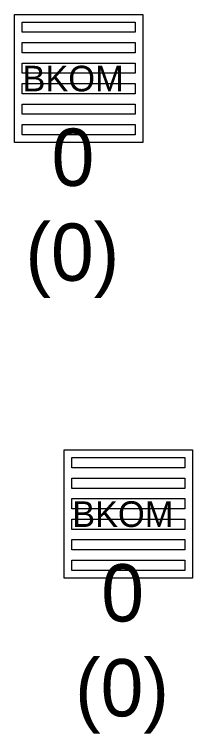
# Model space of a CAD drawing. Extents: x -606452 to -604459, y -1157823 to -1156972.
# Drawn here: x -605230.35 to -605228.27, y -1157474.72 to -1157466.3 of the extents above; entities that cross this region are included whole.
import ezdxf

# ---------------------------------------------------------------- set-up
doc = ezdxf.new("R2010")
doc.units = 0
doc.layers.add('Uliční vpusť', color=7, linetype='Continuous')

msp = doc.modelspace()

# ---------------------------------------------------------------- linework, layer by layer
at = {"layer": 'Uliční vpusť'}
for points in [[(-605230.35, -1157466.3), (-605228.85, -1157466.3), (-605228.85, -1157467.8), (-605230.35, -1157467.8)], [(-605230.26, -1157466.39), (-605228.94, -1157466.39), (-605228.94, -1157466.51), (-605230.26, -1157466.51)], [(-605230.26, -1157466.63), (-605228.94, -1157466.63), (-605228.94, -1157466.75), (-605230.26, -1157466.75)], [(-605230.26, -1157466.87), (-605228.94, -1157466.87), (-605228.94, -1157466.99), (-605230.26, -1157466.99)], [(-605230.26, -1157467.11), (-605228.94, -1157467.11), (-605228.94, -1157467.23), (-605230.26, -1157467.23)], [(-605230.26, -1157467.35), (-605228.94, -1157467.35), (-605228.94, -1157467.47), (-605230.26, -1157467.47)], [(-605230.26, -1157467.59), (-605228.94, -1157467.59), (-605228.94, -1157467.71), (-605230.26, -1157467.71)], [(-605229.77, -1157471.4), (-605228.27, -1157471.4), (-605228.27, -1157472.9), (-605229.77, -1157472.9)], [(-605229.68, -1157471.49), (-605228.36, -1157471.49), (-605228.36, -1157471.61), (-605229.68, -1157471.61)], [(-605229.68, -1157471.73), (-605228.36, -1157471.73), (-605228.36, -1157471.85), (-605229.68, -1157471.85)], [(-605229.68, -1157471.97), (-605228.36, -1157471.97), (-605228.36, -1157472.09), (-605229.68, -1157472.09)], [(-605229.68, -1157472.21), (-605228.36, -1157472.21), (-605228.36, -1157472.33), (-605229.68, -1157472.33)], [(-605229.68, -1157472.45), (-605228.36, -1157472.45), (-605228.36, -1157472.57), (-605229.68, -1157472.57)], [(-605229.68, -1157472.69), (-605228.36, -1157472.69), (-605228.36, -1157472.81), (-605229.68, -1157472.81)]]:
    msp.add_lwpolyline(points, close=True, dxfattribs=at)

# ---------------------------------------------------------------- texts
for p in [(-605230.256, -1157467.201), (-605229.676, -1157472.301)]:
    msp.add_text('BKOM', height=0.3, rotation=359.99999, dxfattribs=at).set_placement(p)
for s, height, p in [('0', 0.6708, (-605229.916, -1157468.308)), ('(0)', 0.67082, (-605230.222, -1157469.419)), ('0', 0.6708, (-605229.336, -1157473.408)), ('(0)', 0.67082, (-605229.642, -1157474.519))]:
    msp.add_text(s, height=height, dxfattribs=at).set_placement(p)

doc.saveas('drawing.dxf')
